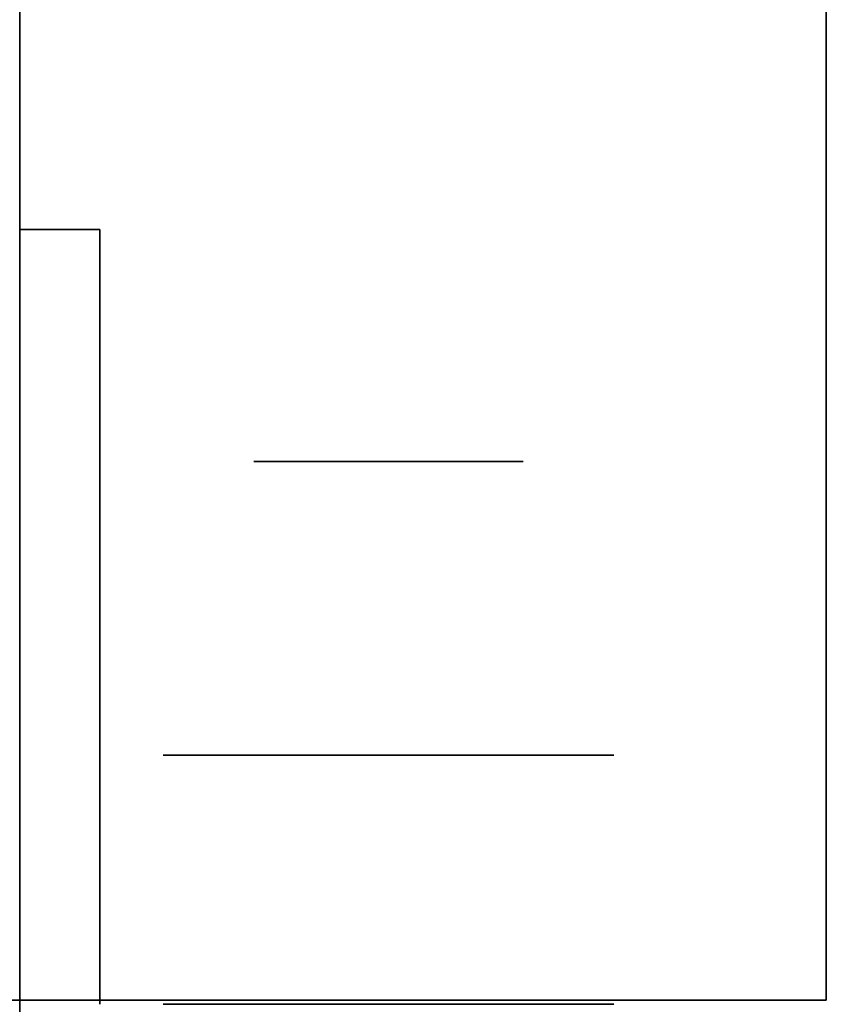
# Model space of a CAD drawing. Extents: x -1299 to -1246.9, y 2743.7 to 2747.9.
# Tile 239 of 1056: x -1292.9921 to -1292.9442, y 2746.9462 to 2747.0047. Entities that reach past the tile are written whole.
import ezdxf

# ---------------------------------------------------------------- set-up
doc = ezdxf.new("R2010")
doc.units = 0
doc.header["$LTSCALE"] = 150
doc.header["$MEASUREMENT"] = 0
doc.layers.add('3DFACE_BOLT', color=7, linetype='CONTINUOUS')
doc.layers.add('3DFACE_SHAPE', color=7, linetype='CONTINUOUS')

msp = doc.modelspace()

# ---------------------------------------------------------------- linework, layer by layer
at = {"layer": '3DFACE_BOLT', "color": 1}
for points, invisible_edges in [([(-1292.977827, 2746.928449, 0.135528), (-1292.978219, 2746.928449, 0.138), (-1292.977827, 2746.978449, 0.135528)], 14), ([(-1292.977827, 2746.978449, 0.135528), (-1292.978219, 2746.928449, 0.138), (-1292.978219, 2746.978449, 0.138)], 3), ([(-1292.978219, 2746.928449, 0.138), (-1292.977827, 2746.928449, 0.140472), (-1292.978219, 2746.978449, 0.138)], 14), ([(-1292.978219, 2746.978449, 0.138), (-1292.977827, 2746.928449, 0.140472), (-1292.977827, 2746.978449, 0.140472)], 3), ([(-1292.977827, 2746.978449, 0.135528), (-1292.978219, 2746.978449, 0.138), (-1292.977827, 2746.978449, 0.140472)], 12), ([(-1292.977827, 2746.928449, 0.065528), (-1292.978219, 2746.928449, 0.068), (-1292.977827, 2746.978449, 0.065528)], 14), ([(-1292.977827, 2746.978449, 0.065528), (-1292.978219, 2746.928449, 0.068), (-1292.978219, 2746.978449, 0.068)], 3), ([(-1292.978219, 2746.928449, 0.068), (-1292.977827, 2746.928449, 0.070472), (-1292.978219, 2746.978449, 0.068)], 14), ([(-1292.978219, 2746.978449, 0.068), (-1292.977827, 2746.928449, 0.070472), (-1292.977827, 2746.978449, 0.070472)], 3), ([(-1292.977827, 2746.978449, 0.065528), (-1292.978219, 2746.978449, 0.068), (-1292.977827, 2746.978449, 0.070472)], 12), ([(-1292.976691, 2746.928449, 0.133298), (-1292.977827, 2746.928449, 0.135528), (-1292.976691, 2746.978449, 0.133298)], 14), ([(-1292.976691, 2746.978449, 0.133298), (-1292.977827, 2746.928449, 0.135528), (-1292.977827, 2746.978449, 0.135528)], 3), ([(-1292.977827, 2746.928449, 0.140472), (-1292.976691, 2746.928449, 0.142702), (-1292.977827, 2746.978449, 0.140472)], 14), ([(-1292.977827, 2746.978449, 0.140472), (-1292.976691, 2746.928449, 0.142702), (-1292.976691, 2746.978449, 0.142702)], 3), ([(-1292.976691, 2746.978449, 0.133298), (-1292.977827, 2746.978449, 0.135528), (-1292.976691, 2746.978449, 0.142702)], 14), ([(-1292.976691, 2746.978449, 0.142702), (-1292.977827, 2746.978449, 0.135528), (-1292.977827, 2746.978449, 0.140472)], 3), ([(-1292.976691, 2746.928449, 0.063298), (-1292.977827, 2746.928449, 0.065528), (-1292.976691, 2746.978449, 0.063298)], 14), ([(-1292.976691, 2746.978449, 0.063298), (-1292.977827, 2746.928449, 0.065528), (-1292.977827, 2746.978449, 0.065528)], 3), ([(-1292.977827, 2746.928449, 0.070472), (-1292.976691, 2746.928449, 0.072702), (-1292.977827, 2746.978449, 0.070472)], 14), ([(-1292.977827, 2746.978449, 0.070472), (-1292.976691, 2746.928449, 0.072702), (-1292.976691, 2746.978449, 0.072702)], 3), ([(-1292.976691, 2746.978449, 0.063298), (-1292.977827, 2746.978449, 0.065528), (-1292.976691, 2746.978449, 0.072702)], 14), ([(-1292.976691, 2746.978449, 0.072702), (-1292.977827, 2746.978449, 0.065528), (-1292.977827, 2746.978449, 0.070472)], 3), ([(-1292.974921, 2746.928449, 0.131528), (-1292.976691, 2746.928449, 0.133298), (-1292.974921, 2746.978449, 0.131528)], 14), ([(-1292.974921, 2746.978449, 0.131528), (-1292.976691, 2746.928449, 0.133298), (-1292.976691, 2746.978449, 0.133298)], 3), ([(-1292.976691, 2746.928449, 0.142702), (-1292.974921, 2746.928449, 0.144472), (-1292.976691, 2746.978449, 0.142702)], 14), ([(-1292.976691, 2746.978449, 0.142702), (-1292.974921, 2746.928449, 0.144472), (-1292.974921, 2746.978449, 0.144472)], 3), ([(-1292.974921, 2746.978449, 0.131528), (-1292.976691, 2746.978449, 0.133298), (-1292.974921, 2746.978449, 0.144472)], 14), ([(-1292.974921, 2746.978449, 0.144472), (-1292.976691, 2746.978449, 0.133298), (-1292.976691, 2746.978449, 0.142702)], 3), ([(-1292.974921, 2746.928449, 0.061528), (-1292.976691, 2746.928449, 0.063298), (-1292.974921, 2746.978449, 0.061528)], 14), ([(-1292.974921, 2746.978449, 0.061528), (-1292.976691, 2746.928449, 0.063298), (-1292.976691, 2746.978449, 0.063298)], 3), ([(-1292.976691, 2746.928449, 0.072702), (-1292.974921, 2746.928449, 0.074472), (-1292.976691, 2746.978449, 0.072702)], 14), ([(-1292.976691, 2746.978449, 0.072702), (-1292.974921, 2746.928449, 0.074472), (-1292.974921, 2746.978449, 0.074472)], 3), ([(-1292.974921, 2746.978449, 0.061528), (-1292.976691, 2746.978449, 0.063298), (-1292.974921, 2746.978449, 0.074472)], 14), ([(-1292.974921, 2746.978449, 0.074472), (-1292.976691, 2746.978449, 0.063298), (-1292.976691, 2746.978449, 0.072702)], 3), ([(-1292.972691, 2746.928449, 0.130392), (-1292.974921, 2746.928449, 0.131528), (-1292.972691, 2746.978449, 0.130392)], 14), ([(-1292.972691, 2746.978449, 0.130392), (-1292.974921, 2746.928449, 0.131528), (-1292.974921, 2746.978449, 0.131528)], 3), ([(-1292.974921, 2746.928449, 0.144472), (-1292.972691, 2746.928449, 0.145608), (-1292.974921, 2746.978449, 0.144472)], 14), ([(-1292.974921, 2746.978449, 0.144472), (-1292.972691, 2746.928449, 0.145608), (-1292.972691, 2746.978449, 0.145608)], 3), ([(-1292.972691, 2746.978449, 0.130392), (-1292.974921, 2746.978449, 0.131528), (-1292.972691, 2746.978449, 0.145608)], 14), ([(-1292.972691, 2746.978449, 0.145608), (-1292.974921, 2746.978449, 0.131528), (-1292.974921, 2746.978449, 0.144472)], 3), ([(-1292.972691, 2746.928449, 0.060392), (-1292.974921, 2746.928449, 0.061528), (-1292.972691, 2746.978449, 0.060392)], 14), ([(-1292.972691, 2746.978449, 0.060392), (-1292.974921, 2746.928449, 0.061528), (-1292.974921, 2746.978449, 0.061528)], 3), ([(-1292.974921, 2746.928449, 0.074472), (-1292.972691, 2746.928449, 0.075608), (-1292.974921, 2746.978449, 0.074472)], 14), ([(-1292.974921, 2746.978449, 0.074472), (-1292.972691, 2746.928449, 0.075608), (-1292.972691, 2746.978449, 0.075608)], 3), ([(-1292.972691, 2746.978449, 0.060392), (-1292.974921, 2746.978449, 0.061528), (-1292.972691, 2746.978449, 0.075608)], 14), ([(-1292.972691, 2746.978449, 0.075608), (-1292.974921, 2746.978449, 0.061528), (-1292.974921, 2746.978449, 0.074472)], 3), ([(-1292.970219, 2746.928449, 0.13), (-1292.972691, 2746.928449, 0.130392), (-1292.970219, 2746.978449, 0.13)], 14), ([(-1292.970219, 2746.978449, 0.13), (-1292.972691, 2746.928449, 0.130392), (-1292.972691, 2746.978449, 0.130392)], 3), ([(-1292.972691, 2746.928449, 0.145608), (-1292.970219, 2746.928449, 0.146), (-1292.972691, 2746.978449, 0.145608)], 14), ([(-1292.972691, 2746.978449, 0.145608), (-1292.970219, 2746.928449, 0.146), (-1292.970219, 2746.978449, 0.146)], 3), ([(-1292.970219, 2746.978449, 0.13), (-1292.972691, 2746.978449, 0.130392), (-1292.970219, 2746.978449, 0.146)], 14), ([(-1292.970219, 2746.978449, 0.146), (-1292.972691, 2746.978449, 0.130392), (-1292.972691, 2746.978449, 0.145608)], 3), ([(-1292.970219, 2746.928449, 0.06), (-1292.972691, 2746.928449, 0.060392), (-1292.970219, 2746.978449, 0.06)], 14), ([(-1292.970219, 2746.978449, 0.06), (-1292.972691, 2746.928449, 0.060392), (-1292.972691, 2746.978449, 0.060392)], 3), ([(-1292.972691, 2746.928449, 0.075608), (-1292.970219, 2746.928449, 0.076), (-1292.972691, 2746.978449, 0.075608)], 14), ([(-1292.972691, 2746.978449, 0.075608), (-1292.970219, 2746.928449, 0.076), (-1292.970219, 2746.978449, 0.076)], 3), ([(-1292.970219, 2746.978449, 0.06), (-1292.972691, 2746.978449, 0.060392), (-1292.970219, 2746.978449, 0.076)], 14), ([(-1292.970219, 2746.978449, 0.076), (-1292.972691, 2746.978449, 0.060392), (-1292.972691, 2746.978449, 0.075608)], 3), ([(-1292.967747, 2746.928449, 0.130392), (-1292.970219, 2746.928449, 0.13), (-1292.967747, 2746.978449, 0.130392)], 14), ([(-1292.967747, 2746.978449, 0.130392), (-1292.970219, 2746.928449, 0.13), (-1292.970219, 2746.978449, 0.13)], 3), ([(-1292.970219, 2746.928449, 0.146), (-1292.967747, 2746.928449, 0.145608), (-1292.970219, 2746.978449, 0.146)], 14), ([(-1292.970219, 2746.978449, 0.146), (-1292.967747, 2746.928449, 0.145608), (-1292.967747, 2746.978449, 0.145608)], 3), ([(-1292.967747, 2746.978449, 0.130392), (-1292.970219, 2746.978449, 0.13), (-1292.967747, 2746.978449, 0.145608)], 14), ([(-1292.967747, 2746.978449, 0.145608), (-1292.970219, 2746.978449, 0.13), (-1292.970219, 2746.978449, 0.146)], 3), ([(-1292.967747, 2746.928449, 0.060392), (-1292.970219, 2746.928449, 0.06), (-1292.967747, 2746.978449, 0.060392)], 14), ([(-1292.967747, 2746.978449, 0.060392), (-1292.970219, 2746.928449, 0.06), (-1292.970219, 2746.978449, 0.06)], 3), ([(-1292.970219, 2746.928449, 0.076), (-1292.967747, 2746.928449, 0.075608), (-1292.970219, 2746.978449, 0.076)], 14), ([(-1292.970219, 2746.978449, 0.076), (-1292.967747, 2746.928449, 0.075608), (-1292.967747, 2746.978449, 0.075608)], 3), ([(-1292.967747, 2746.978449, 0.060392), (-1292.970219, 2746.978449, 0.06), (-1292.967747, 2746.978449, 0.075608)], 14), ([(-1292.967747, 2746.978449, 0.075608), (-1292.970219, 2746.978449, 0.06), (-1292.970219, 2746.978449, 0.076)], 3), ([(-1292.965516, 2746.928449, 0.131528), (-1292.967747, 2746.928449, 0.130392), (-1292.965516, 2746.978449, 0.131528)], 14), ([(-1292.965516, 2746.978449, 0.131528), (-1292.967747, 2746.928449, 0.130392), (-1292.967747, 2746.978449, 0.130392)], 3), ([(-1292.967747, 2746.928449, 0.145608), (-1292.965516, 2746.928449, 0.144472), (-1292.967747, 2746.978449, 0.145608)], 14), ([(-1292.967747, 2746.978449, 0.145608), (-1292.965516, 2746.928449, 0.144472), (-1292.965516, 2746.978449, 0.144472)], 3), ([(-1292.965516, 2746.978449, 0.131528), (-1292.967747, 2746.978449, 0.130392), (-1292.965516, 2746.978449, 0.144472)], 14), ([(-1292.965516, 2746.978449, 0.144472), (-1292.967747, 2746.978449, 0.130392), (-1292.967747, 2746.978449, 0.145608)], 3), ([(-1292.965516, 2746.928449, 0.061528), (-1292.967747, 2746.928449, 0.060392), (-1292.965516, 2746.978449, 0.061528)], 14), ([(-1292.965516, 2746.978449, 0.061528), (-1292.967747, 2746.928449, 0.060392), (-1292.967747, 2746.978449, 0.060392)], 3), ([(-1292.967747, 2746.928449, 0.075608), (-1292.965516, 2746.928449, 0.074472), (-1292.967747, 2746.978449, 0.075608)], 14), ([(-1292.967747, 2746.978449, 0.075608), (-1292.965516, 2746.928449, 0.074472), (-1292.965516, 2746.978449, 0.074472)], 3), ([(-1292.965516, 2746.978449, 0.061528), (-1292.967747, 2746.978449, 0.060392), (-1292.965516, 2746.978449, 0.074472)], 14), ([(-1292.965516, 2746.978449, 0.074472), (-1292.967747, 2746.978449, 0.060392), (-1292.967747, 2746.978449, 0.075608)], 3), ([(-1292.963747, 2746.928449, 0.133298), (-1292.965516, 2746.928449, 0.131528), (-1292.963747, 2746.978449, 0.133298)], 14), ([(-1292.963747, 2746.978449, 0.133298), (-1292.965516, 2746.928449, 0.131528), (-1292.965516, 2746.978449, 0.131528)], 3), ([(-1292.965516, 2746.928449, 0.144472), (-1292.963747, 2746.928449, 0.142702), (-1292.965516, 2746.978449, 0.144472)], 14), ([(-1292.965516, 2746.978449, 0.144472), (-1292.963747, 2746.928449, 0.142702), (-1292.963747, 2746.978449, 0.142702)], 3), ([(-1292.963747, 2746.978449, 0.133298), (-1292.965516, 2746.978449, 0.131528), (-1292.963747, 2746.978449, 0.142702)], 14), ([(-1292.963747, 2746.978449, 0.142702), (-1292.965516, 2746.978449, 0.131528), (-1292.965516, 2746.978449, 0.144472)], 3), ([(-1292.963747, 2746.928449, 0.063298), (-1292.965516, 2746.928449, 0.061528), (-1292.963747, 2746.978449, 0.063298)], 14), ([(-1292.963747, 2746.978449, 0.063298), (-1292.965516, 2746.928449, 0.061528), (-1292.965516, 2746.978449, 0.061528)], 3), ([(-1292.965516, 2746.928449, 0.074472), (-1292.963747, 2746.928449, 0.072702), (-1292.965516, 2746.978449, 0.074472)], 14), ([(-1292.965516, 2746.978449, 0.074472), (-1292.963747, 2746.928449, 0.072702), (-1292.963747, 2746.978449, 0.072702)], 3), ([(-1292.963747, 2746.978449, 0.063298), (-1292.965516, 2746.978449, 0.061528), (-1292.963747, 2746.978449, 0.072702)], 14), ([(-1292.963747, 2746.978449, 0.072702), (-1292.965516, 2746.978449, 0.061528), (-1292.965516, 2746.978449, 0.074472)], 3), ([(-1292.96261, 2746.928449, 0.135528), (-1292.963747, 2746.928449, 0.133298), (-1292.96261, 2746.978449, 0.135528)], 14), ([(-1292.96261, 2746.978449, 0.135528), (-1292.963747, 2746.928449, 0.133298), (-1292.963747, 2746.978449, 0.133298)], 3), ([(-1292.963747, 2746.928449, 0.142702), (-1292.96261, 2746.928449, 0.140472), (-1292.963747, 2746.978449, 0.142702)], 14), ([(-1292.963747, 2746.978449, 0.142702), (-1292.96261, 2746.928449, 0.140472), (-1292.96261, 2746.978449, 0.140472)], 3), ([(-1292.96261, 2746.978449, 0.135528), (-1292.963747, 2746.978449, 0.133298), (-1292.96261, 2746.978449, 0.140472)], 14), ([(-1292.96261, 2746.978449, 0.140472), (-1292.963747, 2746.978449, 0.133298), (-1292.963747, 2746.978449, 0.142702)], 3), ([(-1292.96261, 2746.928449, 0.065528), (-1292.963747, 2746.928449, 0.063298), (-1292.96261, 2746.978449, 0.065528)], 14), ([(-1292.96261, 2746.978449, 0.065528), (-1292.963747, 2746.928449, 0.063298), (-1292.963747, 2746.978449, 0.063298)], 3), ([(-1292.963747, 2746.928449, 0.072702), (-1292.96261, 2746.928449, 0.070472), (-1292.963747, 2746.978449, 0.072702)], 14), ([(-1292.963747, 2746.978449, 0.072702), (-1292.96261, 2746.928449, 0.070472), (-1292.96261, 2746.978449, 0.070472)], 3), ([(-1292.96261, 2746.978449, 0.065528), (-1292.963747, 2746.978449, 0.063298), (-1292.96261, 2746.978449, 0.070472)], 14), ([(-1292.96261, 2746.978449, 0.070472), (-1292.963747, 2746.978449, 0.063298), (-1292.963747, 2746.978449, 0.072702)], 3), ([(-1292.962219, 2746.928449, 0.138), (-1292.96261, 2746.928449, 0.135528), (-1292.962219, 2746.978449, 0.138)], 14), ([(-1292.962219, 2746.978449, 0.138), (-1292.96261, 2746.928449, 0.135528), (-1292.96261, 2746.978449, 0.135528)], 3), ([(-1292.96261, 2746.928449, 0.140472), (-1292.962219, 2746.928449, 0.138), (-1292.96261, 2746.978449, 0.140472)], 14), ([(-1292.96261, 2746.978449, 0.140472), (-1292.962219, 2746.928449, 0.138), (-1292.962219, 2746.978449, 0.138)], 3), ([(-1292.962219, 2746.978449, 0.138), (-1292.96261, 2746.978449, 0.135528), (-1292.96261, 2746.978449, 0.140472)], 2), ([(-1292.962219, 2746.928449, 0.068), (-1292.96261, 2746.928449, 0.065528), (-1292.962219, 2746.978449, 0.068)], 14), ([(-1292.962219, 2746.978449, 0.068), (-1292.96261, 2746.928449, 0.065528), (-1292.96261, 2746.978449, 0.065528)], 3), ([(-1292.96261, 2746.928449, 0.070472), (-1292.962219, 2746.928449, 0.068), (-1292.96261, 2746.978449, 0.070472)], 14), ([(-1292.96261, 2746.978449, 0.070472), (-1292.962219, 2746.928449, 0.068), (-1292.962219, 2746.978449, 0.068)], 3), ([(-1292.962219, 2746.978449, 0.068), (-1292.96261, 2746.978449, 0.065528), (-1292.96261, 2746.978449, 0.070472)], 2), ([(-1292.976906, 2746.946209, 0.126417), (-1292.983594, 2746.946209, 0.138), (-1292.976906, 2746.961009, 0.126417)], 14), ([(-1292.976906, 2746.961009, 0.126417), (-1292.983594, 2746.946209, 0.138), (-1292.983594, 2746.961009, 0.138)], 3), ([(-1292.983594, 2746.946209, 0.138), (-1292.976906, 2746.946209, 0.149583), (-1292.983594, 2746.961009, 0.138)], 14), ([(-1292.983594, 2746.961009, 0.138), (-1292.976906, 2746.946209, 0.149583), (-1292.976906, 2746.961009, 0.149583)], 3), ([(-1292.976906, 2746.961009, 0.126417), (-1292.983594, 2746.961009, 0.138), (-1292.976906, 2746.961009, 0.149583)], 12), ([(-1292.976906, 2746.946209, 0.056417), (-1292.983594, 2746.946209, 0.068), (-1292.976906, 2746.961009, 0.056417)], 14), ([(-1292.976906, 2746.961009, 0.056417), (-1292.983594, 2746.946209, 0.068), (-1292.983594, 2746.961009, 0.068)], 3), ([(-1292.983594, 2746.946209, 0.068), (-1292.976906, 2746.946209, 0.079583), (-1292.983594, 2746.961009, 0.068)], 14), ([(-1292.983594, 2746.961009, 0.068), (-1292.976906, 2746.946209, 0.079583), (-1292.976906, 2746.961009, 0.079583)], 3), ([(-1292.976906, 2746.961009, 0.056417), (-1292.983594, 2746.961009, 0.068), (-1292.976906, 2746.961009, 0.079583)], 12), ([(-1292.963531, 2746.946209, 0.126417), (-1292.976906, 2746.946209, 0.126417), (-1292.963531, 2746.961009, 0.126417)], 14), ([(-1292.963531, 2746.961009, 0.126417), (-1292.976906, 2746.946209, 0.126417), (-1292.976906, 2746.961009, 0.126417)], 3), ([(-1292.976906, 2746.946209, 0.149583), (-1292.963531, 2746.946209, 0.149583), (-1292.976906, 2746.961009, 0.149583)], 14), ([(-1292.976906, 2746.961009, 0.149583), (-1292.963531, 2746.946209, 0.149583), (-1292.963531, 2746.961009, 0.149583)], 3), ([(-1292.963531, 2746.961009, 0.126417), (-1292.976906, 2746.961009, 0.126417), (-1292.963531, 2746.961009, 0.149583)], 14), ([(-1292.963531, 2746.961009, 0.149583), (-1292.976906, 2746.961009, 0.126417), (-1292.976906, 2746.961009, 0.149583)], 3), ([(-1292.963531, 2746.946209, 0.056417), (-1292.976906, 2746.946209, 0.056417), (-1292.963531, 2746.961009, 0.056417)], 14), ([(-1292.963531, 2746.961009, 0.056417), (-1292.976906, 2746.946209, 0.056417), (-1292.976906, 2746.961009, 0.056417)], 3), ([(-1292.976906, 2746.946209, 0.079583), (-1292.963531, 2746.946209, 0.079583), (-1292.976906, 2746.961009, 0.079583)], 14), ([(-1292.976906, 2746.961009, 0.079583), (-1292.963531, 2746.946209, 0.079583), (-1292.963531, 2746.961009, 0.079583)], 3), ([(-1292.963531, 2746.961009, 0.056417), (-1292.976906, 2746.961009, 0.056417), (-1292.963531, 2746.961009, 0.079583)], 14), ([(-1292.963531, 2746.961009, 0.079583), (-1292.976906, 2746.961009, 0.056417), (-1292.976906, 2746.961009, 0.079583)], 3), ([(-1292.956844, 2746.946209, 0.138), (-1292.963531, 2746.946209, 0.126417), (-1292.956844, 2746.961009, 0.138)], 14), ([(-1292.956844, 2746.961009, 0.138), (-1292.963531, 2746.946209, 0.126417), (-1292.963531, 2746.961009, 0.126417)], 3), ([(-1292.963531, 2746.946209, 0.149583), (-1292.956844, 2746.946209, 0.138), (-1292.963531, 2746.961009, 0.149583)], 14), ([(-1292.963531, 2746.961009, 0.149583), (-1292.956844, 2746.946209, 0.138), (-1292.956844, 2746.961009, 0.138)], 3), ([(-1292.956844, 2746.961009, 0.138), (-1292.963531, 2746.961009, 0.126417), (-1292.963531, 2746.961009, 0.149583)], 2), ([(-1292.956844, 2746.946209, 0.068), (-1292.963531, 2746.946209, 0.056417), (-1292.956844, 2746.961009, 0.068)], 14), ([(-1292.956844, 2746.961009, 0.068), (-1292.963531, 2746.946209, 0.056417), (-1292.963531, 2746.961009, 0.056417)], 3), ([(-1292.963531, 2746.946209, 0.079583), (-1292.956844, 2746.946209, 0.068), (-1292.963531, 2746.961009, 0.079583)], 14), ([(-1292.963531, 2746.961009, 0.079583), (-1292.956844, 2746.946209, 0.068), (-1292.956844, 2746.961009, 0.068)], 3), ([(-1292.956844, 2746.961009, 0.068), (-1292.963531, 2746.961009, 0.056417), (-1292.963531, 2746.961009, 0.079583)], 2), ([(-1292.976906, 2746.946209, 0.149583), (-1292.983594, 2746.946209, 0.138), (-1292.976906, 2746.946209, 0.126417)], 12), ([(-1292.976906, 2746.946209, 0.079583), (-1292.983594, 2746.946209, 0.068), (-1292.976906, 2746.946209, 0.056417)], 12), ([(-1292.963531, 2746.946209, 0.149583), (-1292.976906, 2746.946209, 0.149583), (-1292.963531, 2746.946209, 0.126417)], 14), ([(-1292.963531, 2746.946209, 0.126417), (-1292.976906, 2746.946209, 0.149583), (-1292.976906, 2746.946209, 0.126417)], 3), ([(-1292.963531, 2746.946209, 0.079583), (-1292.976906, 2746.946209, 0.079583), (-1292.963531, 2746.946209, 0.056417)], 14), ([(-1292.963531, 2746.946209, 0.056417), (-1292.976906, 2746.946209, 0.079583), (-1292.976906, 2746.946209, 0.056417)], 3), ([(-1292.956844, 2746.946209, 0.138), (-1292.963531, 2746.946209, 0.149583), (-1292.963531, 2746.946209, 0.126417)], 2), ([(-1292.956844, 2746.946209, 0.068), (-1292.963531, 2746.946209, 0.079583), (-1292.963531, 2746.946209, 0.056417)], 2)]:
    msp.add_3dface(points, dxfattribs=dict(at, invisible_edges=invisible_edges))
at = {"layer": '3DFACE_SHAPE', "color": 13}
for points, invisible_edges in [([(-1293.046219, 2747.884449, 0.206), (-1293.046219, 2746.946449, 0.206), (-1292.944219, 2747.884449, 0.206)], 2), ([(-1293.046219, 2746.946449, 0.206), (-1292.944219, 2746.946449, 0.206), (-1292.944219, 2747.884449, 0.206)], 12), ([(-1292.944219, 2747.884449), (-1292.944219, 2746.946449), (-1293.046219, 2747.884449)], 2), ([(-1292.944219, 2746.946449), (-1293.046219, 2746.946449), (-1293.046219, 2747.884449)], 12), ([(-1292.992119, 2747.884449, 0.008), (-1292.992119, 2746.946449, 0.008), (-1292.944219, 2747.884449, 0.008)], 2), ([(-1292.992119, 2746.946449, 0.008), (-1292.944219, 2746.946449, 0.008), (-1292.944219, 2747.884449, 0.008)], 12), ([(-1292.944219, 2747.884449, 0.198), (-1292.944219, 2746.946449, 0.198), (-1292.992119, 2747.858449, 0.198)], 14), ([(-1292.944219, 2747.884449, 0.206), (-1292.944219, 2746.946449, 0.206), (-1292.944219, 2747.884449, 0.198)], 2), ([(-1292.944219, 2746.946449, 0.206), (-1292.944219, 2746.946449, 0.198), (-1292.944219, 2747.884449, 0.198)], 12), ([(-1292.944219, 2747.884449, 0.008), (-1292.944219, 2746.946449, 0.008), (-1292.944219, 2747.884449)], 2), ([(-1292.944219, 2746.946449, 0.008), (-1292.944219, 2746.946449), (-1292.944219, 2747.884449)], 12), ([(-1292.944219, 2746.946449, 0.198), (-1292.992119, 2747.808449, 0.198), (-1292.992119, 2747.858449, 0.198)], 13), ([(-1292.992119, 2746.966449, 0.198), (-1292.992119, 2747.808449, 0.198), (-1292.944219, 2746.946449, 0.198)], 14), ([(-1292.992119, 2746.941449, 0.033), (-1292.992119, 2746.972459, 0.06199), (-1292.992119, 2746.992249, 0.033)], 3), ([(-1292.992119, 2746.972459, 0.06199), (-1292.992119, 2746.974949, 0.068), (-1292.992119, 2746.992249, 0.033)], 14), ([(-1292.992119, 2746.974949, 0.138), (-1292.992119, 2746.992249, 0.173), (-1292.992119, 2746.972459, 0.07401)], 15), ([(-1292.992119, 2746.972459, 0.07401), (-1292.992119, 2746.992249, 0.173), (-1292.992119, 2746.974949, 0.068)], 3), ([(-1292.992119, 2746.992249, 0.173), (-1292.992119, 2746.992249, 0.033), (-1292.992119, 2746.974949, 0.068)], 14), ([(-1292.992119, 2746.974949, 0.138), (-1292.992119, 2746.972459, 0.14401), (-1292.992119, 2746.992249, 0.173)], 14), ([(-1292.992119, 2746.972459, 0.14401), (-1292.992119, 2746.966449, 0.1465), (-1292.992119, 2746.992249, 0.173)], 14), ([(-1292.992119, 2746.992249, 0.173), (-1292.992119, 2746.966449, 0.1465), (-1292.992119, 2746.960438, 0.14401)], 13), ([(-1292.992119, 2746.992249, 0.173), (-1292.992119, 2746.960438, 0.14401), (-1292.992119, 2746.941449, 0.173)], 3), ([(-1292.987359, 2746.992249, 0.033), (-1292.987359, 2746.966449, 0.033), (-1292.992119, 2746.992249, 0.033)], 2), ([(-1292.987359, 2746.966449, 0.033), (-1292.987359, 2746.946209, 0.033), (-1292.992119, 2746.992249, 0.033)], 14), ([(-1292.992119, 2746.992249, 0.033), (-1292.987359, 2746.946209, 0.033), (-1292.992119, 2746.941449, 0.033)], 3), ([(-1292.987359, 2746.946209, 0.173), (-1292.992119, 2746.992249, 0.173), (-1292.992119, 2746.941449, 0.173)], 13), ([(-1292.987359, 2746.946209, 0.173), (-1292.987359, 2746.992249, 0.173), (-1292.992119, 2746.992249, 0.173)], 12), ([(-1292.992119, 2746.992249, 0.033), (-1292.992119, 2746.992249, 0.173), (-1292.987359, 2746.992249, 0.033)], 2), ([(-1292.992119, 2746.992249, 0.173), (-1292.987359, 2746.992249, 0.173), (-1292.987359, 2746.992249, 0.033)], 12), ([(-1292.987359, 2746.946209, 0.173), (-1292.987359, 2746.972459, 0.14401), (-1292.987359, 2746.992249, 0.173)], 3), ([(-1292.987359, 2746.972459, 0.14401), (-1292.987359, 2746.974949, 0.138), (-1292.987359, 2746.992249, 0.173)], 14), ([(-1292.987359, 2746.992249, 0.173), (-1292.987359, 2746.974949, 0.138), (-1292.987359, 2746.972459, 0.13199)], 13), ([(-1292.987359, 2746.972459, 0.13199), (-1292.987359, 2746.974949, 0.068), (-1292.987359, 2746.992249, 0.173)], 15), ([(-1292.987359, 2746.974949, 0.068), (-1292.987359, 2746.992249, 0.033), (-1292.987359, 2746.992249, 0.173)], 13), ([(-1292.987359, 2746.974949, 0.068), (-1292.987359, 2746.972459, 0.06199), (-1292.987359, 2746.992249, 0.033)], 14), ([(-1292.987359, 2746.992249, 0.033), (-1292.987359, 2746.972459, 0.06199), (-1292.987359, 2746.966449, 0.033)], 3), ([(-1292.992119, 2746.972459, 0.13199), (-1292.992119, 2746.974949, 0.138), (-1292.992119, 2746.972459, 0.07401)], 14), ([(-1292.987359, 2746.972459, 0.07401), (-1292.992119, 2746.972459, 0.07401), (-1292.987359, 2746.974949, 0.068)], 3), ([(-1292.992119, 2746.972459, 0.07401), (-1292.992119, 2746.974949, 0.068), (-1292.987359, 2746.974949, 0.068)], 14), ([(-1292.987359, 2746.974949, 0.068), (-1292.992119, 2746.974949, 0.068), (-1292.987359, 2746.972459, 0.06199)], 3), ([(-1292.992119, 2746.974949, 0.068), (-1292.992119, 2746.972459, 0.06199), (-1292.987359, 2746.972459, 0.06199)], 14), ([(-1292.987359, 2746.972459, 0.14401), (-1292.992119, 2746.972459, 0.14401), (-1292.987359, 2746.974949, 0.138)], 3), ([(-1292.992119, 2746.972459, 0.14401), (-1292.992119, 2746.974949, 0.138), (-1292.987359, 2746.974949, 0.138)], 14), ([(-1292.987359, 2746.974949, 0.138), (-1292.992119, 2746.974949, 0.138), (-1292.987359, 2746.972459, 0.13199)], 3), ([(-1292.992119, 2746.974949, 0.138), (-1292.992119, 2746.972459, 0.13199), (-1292.987359, 2746.972459, 0.13199)], 14), ([(-1292.987359, 2746.972459, 0.07401), (-1292.987359, 2746.974949, 0.068), (-1292.987359, 2746.972459, 0.13199)], 14), ([(-1292.992119, 2746.966449, 0.0595), (-1292.992119, 2746.972459, 0.06199), (-1292.992119, 2746.941449, 0.033)], 14), ([(-1292.992119, 2746.972459, 0.07401), (-1292.992119, 2746.966449, 0.0765), (-1292.992119, 2746.972459, 0.13199)], 14), ([(-1292.992119, 2746.966449, 0.0765), (-1292.992119, 2746.966449, 0.1295), (-1292.992119, 2746.972459, 0.13199)], 13), ([(-1292.987359, 2746.966449, 0.0765), (-1292.992119, 2746.966449, 0.0765), (-1292.987359, 2746.972459, 0.07401)], 3), ([(-1292.992119, 2746.966449, 0.0765), (-1292.992119, 2746.972459, 0.07401), (-1292.987359, 2746.972459, 0.07401)], 14), ([(-1292.987359, 2746.972459, 0.06199), (-1292.992119, 2746.972459, 0.06199), (-1292.987359, 2746.966449, 0.0595)], 3), ([(-1292.992119, 2746.972459, 0.06199), (-1292.992119, 2746.966449, 0.0595), (-1292.987359, 2746.966449, 0.0595)], 14), ([(-1292.987359, 2746.966449, 0.1465), (-1292.992119, 2746.966449, 0.1465), (-1292.987359, 2746.972459, 0.14401)], 3), ([(-1292.992119, 2746.966449, 0.1465), (-1292.992119, 2746.972459, 0.14401), (-1292.987359, 2746.972459, 0.14401)], 14), ([(-1292.987359, 2746.972459, 0.13199), (-1292.992119, 2746.972459, 0.13199), (-1292.987359, 2746.966449, 0.1295)], 3), ([(-1292.992119, 2746.972459, 0.13199), (-1292.992119, 2746.966449, 0.1295), (-1292.987359, 2746.966449, 0.1295)], 14), ([(-1292.987359, 2746.946209, 0.173), (-1292.987359, 2746.966449, 0.1465), (-1292.987359, 2746.972459, 0.14401)], 13), ([(-1292.987359, 2746.972459, 0.06199), (-1292.987359, 2746.966449, 0.0595), (-1292.987359, 2746.966449, 0.033)], 14), ([(-1292.987359, 2746.972459, 0.13199), (-1292.987359, 2746.966449, 0.1295), (-1292.987359, 2746.972459, 0.07401)], 14), ([(-1292.987359, 2746.966449, 0.1295), (-1292.987359, 2746.966449, 0.0765), (-1292.987359, 2746.972459, 0.07401)], 13), ([(-1292.992119, 2746.960438, 0.06199), (-1292.992119, 2746.966449, 0.0595), (-1292.992119, 2746.941449, 0.068)], 14), ([(-1292.992119, 2746.941449, 0.068), (-1292.992119, 2746.966449, 0.0595), (-1292.992119, 2746.941449, 0.033)], 15), ([(-1292.992119, 2746.960438, 0.13199), (-1292.992119, 2746.966449, 0.1295), (-1292.992119, 2746.960438, 0.07401)], 14), ([(-1292.992119, 2746.966449, 0.1295), (-1292.992119, 2746.966449, 0.0765), (-1292.992119, 2746.960438, 0.07401)], 13), ([(-1292.987359, 2746.960438, 0.07401), (-1292.992119, 2746.960438, 0.07401), (-1292.987359, 2746.966449, 0.0765)], 3), ([(-1292.992119, 2746.960438, 0.07401), (-1292.992119, 2746.966449, 0.0765), (-1292.987359, 2746.966449, 0.0765)], 14), ([(-1292.987359, 2746.966449, 0.0595), (-1292.992119, 2746.966449, 0.0595), (-1292.987359, 2746.960438, 0.06199)], 3), ([(-1292.992119, 2746.966449, 0.0595), (-1292.992119, 2746.960438, 0.06199), (-1292.987359, 2746.960438, 0.06199)], 14), ([(-1292.987359, 2746.960438, 0.14401), (-1292.992119, 2746.960438, 0.14401), (-1292.987359, 2746.966449, 0.1465)], 3), ([(-1292.992119, 2746.960438, 0.14401), (-1292.992119, 2746.966449, 0.1465), (-1292.987359, 2746.966449, 0.1465)], 14), ([(-1292.987359, 2746.966449, 0.1295), (-1292.992119, 2746.966449, 0.1295), (-1292.987359, 2746.960438, 0.13199)], 3), ([(-1292.992119, 2746.966449, 0.1295), (-1292.992119, 2746.960438, 0.13199), (-1292.987359, 2746.960438, 0.13199)], 14), ([(-1292.992119, 2746.946449, 0.198), (-1292.992119, 2746.966449, 0.198), (-1292.944219, 2746.946449, 0.198)], 2), ([(-1292.987359, 2746.966449, 0.0595), (-1292.987359, 2746.960438, 0.06199), (-1292.987359, 2746.966449, 0.033)], 14), ([(-1292.987359, 2746.966449, 0.033), (-1292.987359, 2746.960438, 0.06199), (-1292.987359, 2746.946209, 0.033)], 15), ([(-1292.987359, 2746.966449, 0.1295), (-1292.987359, 2746.960438, 0.13199), (-1292.987359, 2746.966449, 0.0765)], 14), ([(-1292.987359, 2746.960438, 0.13199), (-1292.987359, 2746.957949, 0.138), (-1292.987359, 2746.966449, 0.0765)], 14), ([(-1292.987359, 2746.966449, 0.0765), (-1292.987359, 2746.957949, 0.138), (-1292.987359, 2746.960438, 0.07401)], 15), ([(-1292.987359, 2746.960438, 0.14401), (-1292.987359, 2746.966449, 0.1465), (-1292.987359, 2746.946209, 0.173)], 14), ([(-1292.992119, 2746.957949, 0.068), (-1292.992119, 2746.960438, 0.06199), (-1292.992119, 2746.941449, 0.068)], 14), ([(-1292.992119, 2746.960438, 0.07401), (-1292.992119, 2746.957949, 0.068), (-1292.992119, 2746.960438, 0.13199)], 14), ([(-1292.992119, 2746.957949, 0.068), (-1292.992119, 2746.941449, 0.068), (-1292.992119, 2746.960438, 0.13199)], 15), ([(-1292.992119, 2746.960438, 0.13199), (-1292.992119, 2746.941449, 0.068), (-1292.992119, 2746.957949, 0.138)], 3), ([(-1292.992119, 2746.941449, 0.173), (-1292.992119, 2746.960438, 0.14401), (-1292.992119, 2746.941449, 0.138)], 3), ([(-1292.992119, 2746.960438, 0.14401), (-1292.992119, 2746.957949, 0.138), (-1292.992119, 2746.941449, 0.138)], 14), ([(-1292.987359, 2746.960438, 0.06199), (-1292.992119, 2746.960438, 0.06199), (-1292.987359, 2746.957949, 0.068)], 3), ([(-1292.992119, 2746.960438, 0.06199), (-1292.992119, 2746.957949, 0.068), (-1292.987359, 2746.957949, 0.068)], 14), ([(-1292.987359, 2746.957949, 0.068), (-1292.992119, 2746.957949, 0.068), (-1292.987359, 2746.960438, 0.07401)], 3), ([(-1292.992119, 2746.957949, 0.068), (-1292.992119, 2746.960438, 0.07401), (-1292.987359, 2746.960438, 0.07401)], 14), ([(-1292.987359, 2746.960438, 0.13199), (-1292.992119, 2746.960438, 0.13199), (-1292.987359, 2746.957949, 0.138)], 3), ([(-1292.992119, 2746.960438, 0.13199), (-1292.992119, 2746.957949, 0.138), (-1292.987359, 2746.957949, 0.138)], 14), ([(-1292.987359, 2746.957949, 0.138), (-1292.992119, 2746.957949, 0.138), (-1292.987359, 2746.960438, 0.14401)], 3), ([(-1292.992119, 2746.957949, 0.138), (-1292.992119, 2746.960438, 0.14401), (-1292.987359, 2746.960438, 0.14401)], 14), ([(-1292.987359, 2746.960438, 0.06199), (-1292.987359, 2746.957949, 0.068), (-1292.987359, 2746.946209, 0.033)], 14), ([(-1292.987359, 2746.957949, 0.068), (-1292.987359, 2746.960438, 0.07401), (-1292.987359, 2746.946209, 0.173)], 14), ([(-1292.987359, 2746.957949, 0.138), (-1292.987359, 2746.946209, 0.173), (-1292.987359, 2746.960438, 0.07401)], 15), ([(-1292.987359, 2746.957949, 0.138), (-1292.987359, 2746.960438, 0.14401), (-1292.987359, 2746.946209, 0.173)], 14), ([(-1292.992119, 2746.941449, 0.068), (-1292.992119, 2746.941449, 0.138), (-1292.992119, 2746.957949, 0.138)], 14), ([(-1292.987359, 2746.946209, 0.033), (-1292.987359, 2746.957949, 0.068), (-1292.987359, 2746.946209, 0.173)], 3), ([(-1292.944219, 2746.946449), (-1292.998319, 2746.946449, 0.008), (-1293.046219, 2746.946449)], 3), ([(-1293.046219, 2746.946449, 0.206), (-1292.992119, 2746.946449, 0.198), (-1292.944219, 2746.946449, 0.206)], 3), ([(-1292.992119, 2746.946449, 0.008), (-1292.998319, 2746.946449, 0.008), (-1292.944219, 2746.946449)], 15), ([(-1292.944219, 2746.946449, 0.008), (-1292.992119, 2746.946449, 0.008), (-1292.944219, 2746.946449)], 2), ([(-1292.992119, 2746.946449, 0.198), (-1292.944219, 2746.946449, 0.198), (-1292.944219, 2746.946449, 0.206)], 12)]:
    msp.add_3dface(points, dxfattribs=dict(at, invisible_edges=invisible_edges))

doc.saveas('drawing.dxf')
